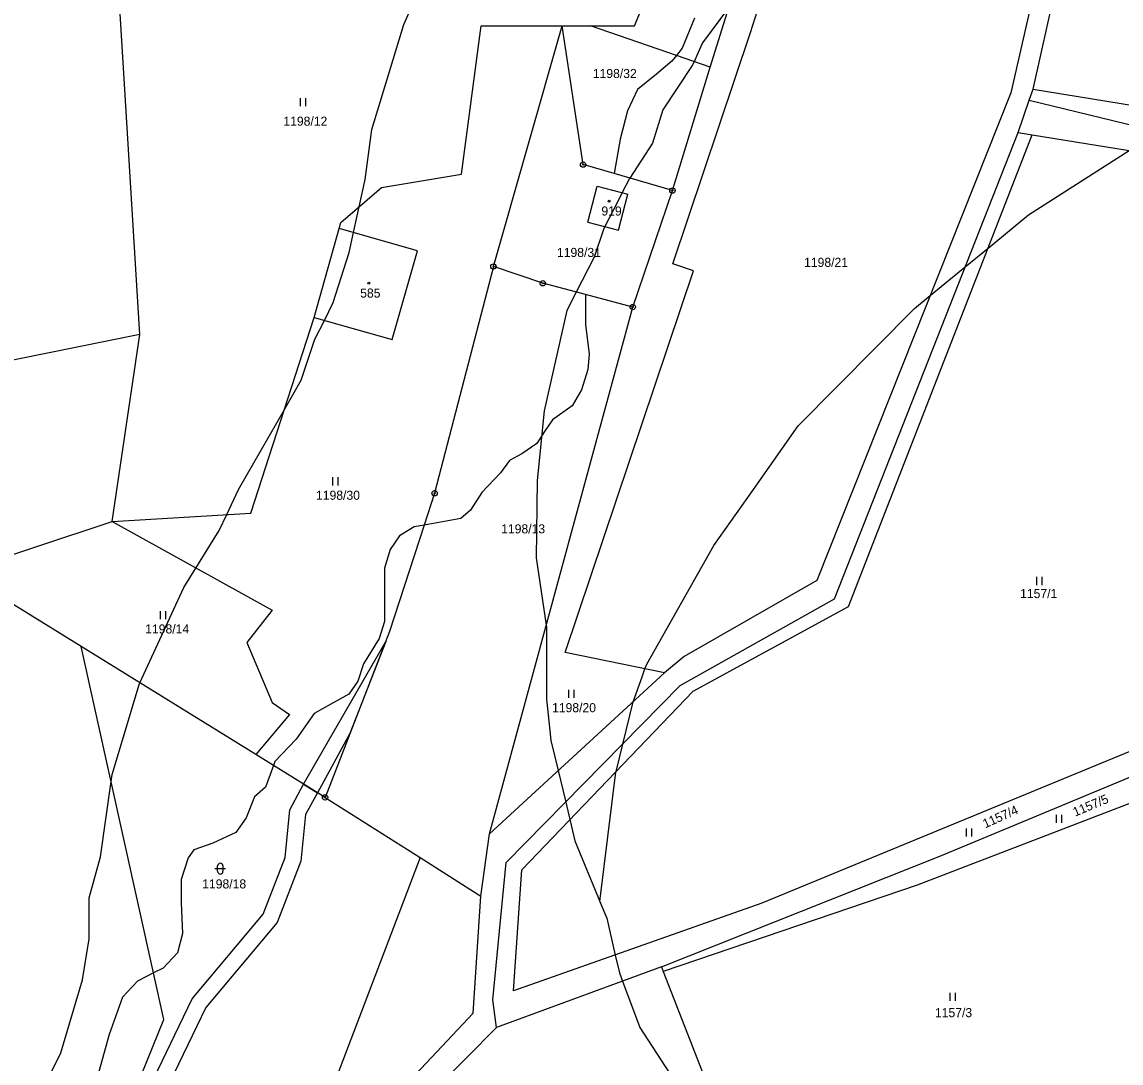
# Model space of a CAD drawing. Extents: x -439246 to -433691, y -1130252 to -1121148.
# Drawn here: x -438326.7 to -438121.2, y -1123482.7 to -1123288.1 of the extents above; entities that cross this region are included whole.
import ezdxf

# ---------------------------------------------------------------- set-up
doc = ezdxf.new("R2010")
doc.units = 0
for name, color, linetype in [('Vrstva 1', 7, 'Continuous'), ('Vrstva 18', 7, 'Continuous'), ('Vrstva 19', 7, 'Continuous'), ('Vrstva 24', 7, 'Continuous'), ('Vrstva 25', 7, 'Continuous'), ('Vrstva 3', 7, 'Continuous'), ('Vrstva 30', 7, 'Continuous'), ('Vrstva 37', 7, 'Continuous'), ('Vrstva 4', 7, 'Continuous'), ('Vrstva 52', 7, 'Continuous'), ('Vrstva 6', 7, 'Continuous')]:
    doc.layers.add(name, color=color, linetype=linetype)

msp = doc.modelspace()

# ---------------------------------------------------------------- linework, layer by layer
at = {"layer": 'Vrstva 1'}
for points in [[(-438212.15, -1123288.82), (-438199.01, -1123257.35)], [(-438132.77, -1123261.73), (-438141.83, -1123301.38)], [(-438137.67, -1123300.7), (-438129.31, -1123263.24)], [(-438304.66, -1123346.54), (-438308.86, -1123277.32)], [(-438190.47, -1123290.07), (-438186.56, -1123277.66)], [(-438198.06, -1123296.58), (-438192.65, -1123279.36)], [(-438244.53, -1123316.59), (-438240.86, -1123288.86)], [(-438240.86, -1123288.86), (-438225.69, -1123288.82)], [(-438238.55, -1123333.82), (-438225.69, -1123288.82)], [(-438225.69, -1123288.82), (-438220.37, -1123288.82)], [(-438221.79, -1123314.78), (-438225.69, -1123288.82)], [(-438220.37, -1123288.82), (-438212.15, -1123288.82)], [(-438204.35, -1123294.39), (-438220.37, -1123288.82)], [(-438204.99, -1123333.34), (-438190.47, -1123290.07)], [(-438198.06, -1123296.58), (-438204.35, -1123294.39)], [(-438205.08, -1123319.63), (-438198.06, -1123296.58)], [(-438138.39, -1123302.75), (-438137.67, -1123300.7)], [(-438137.67, -1123300.7), (-438115.47, -1123304.29)], [(-438141.83, -1123301.38), (-438178.11, -1123392.54)], [(-438140.49, -1123308.76), (-438138.39, -1123302.75)], [(-438138.39, -1123302.75), (-438113.8, -1123308.74)], [(-438174.78, -1123395.93), (-438140.49, -1123308.76)], [(-438140.49, -1123308.76), (-438137.83, -1123309.19)], [(-438137.83, -1123309.19), (-438111.98, -1123313.36)], [(-438216, -1123316.46), (-438221.79, -1123314.78)], [(-438259.47, -1123319.08), (-438244.53, -1123316.59)], [(-438205.08, -1123319.63), (-438216, -1123316.46)], [(-438267.04, -1123325.6), (-438259.47, -1123319.08)], [(-438220.88, -1123325.54), (-438219.14, -1123318.81)], [(-438219.14, -1123318.81), (-438213.43, -1123320.29)], [(-438212.5, -1123341.4), (-438205.08, -1123319.63)], [(-438215.17, -1123327.02), (-438213.43, -1123320.29)], [(-438267.36, -1123326.74), (-438267.04, -1123325.6)], [(-438220.88, -1123325.54), (-438215.17, -1123327.02)], [(-438272.05, -1123343.36), (-438267.36, -1123326.74)], [(-438252.75, -1123330.87), (-438267.36, -1123326.74)], [(-438257.45, -1123347.49), (-438252.75, -1123330.87)], [(-438238.55, -1123333.82), (-438249.53, -1123376.21)], [(-438229.32, -1123336.97), (-438238.55, -1123333.82)], [(-438201.17, -1123334.62), (-438204.99, -1123333.34)], [(-438225.12, -1123406), (-438201.17, -1123334.62)], [(-438221.31, -1123339.08), (-438229.32, -1123336.97)], [(-438212.5, -1123341.4), (-438221.31, -1123339.08)], [(-438239.28, -1123439.87), (-438212.5, -1123341.4)], [(-438283.87, -1123379.93), (-438272.05, -1123343.36)], [(-438272.05, -1123343.36), (-438257.45, -1123347.49)], [(-438304.66, -1123346.54), (-438385.48, -1123362.84)], [(-438309.83, -1123381.49), (-438304.66, -1123346.54)], [(-438249.53, -1123376.21), (-438251.46, -1123382.16)], [(-438309.83, -1123381.49), (-438283.87, -1123379.93)], [(-438338.22, -1123390.89), (-438309.83, -1123381.49)], [(-438309.83, -1123381.49), (-438279.93, -1123398.06)], [(-438251.46, -1123382.16), (-438257.94, -1123402.07)], [(-438315.6, -1123404.87), (-438338.22, -1123390.89)], [(-438178.11, -1123392.54), (-438202.87, -1123406.72)], [(-438203.62, -1123412.17), (-438174.78, -1123395.93)], [(-438279.93, -1123398.06), (-438284.64, -1123404.12)], [(-438257.94, -1123402.07), (-438270.02, -1123433.05)], [(-438282.95, -1123425.05), (-438315.6, -1123404.87)], [(-438302.07, -1123465.88), (-438315.6, -1123404.87)], [(-438284.64, -1123404.12), (-438279.93, -1123415.34)], [(-438206.58, -1123409.78), (-438225.12, -1123406)], [(-438202.87, -1123406.72), (-438206.58, -1123409.78)], [(-438239.28, -1123439.87), (-438206.58, -1123409.78)], [(-438236.17, -1123445.25), (-438203.62, -1123412.17)], [(-438279.93, -1123415.34), (-438276.65, -1123417.58)], [(-438276.65, -1123417.58), (-438282.95, -1123425.05)], [(-438279.67, -1123427.08), (-438282.95, -1123425.05)], [(-438270.02, -1123433.05), (-438279.67, -1123427.08)], [(-438270.02, -1123433.05), (-438252.26, -1123444.32)], [(-438240.92, -1123451.52), (-438239.28, -1123439.87)], [(-438252.26, -1123444.32), (-438270.2, -1123491.37)], [(-438252.26, -1123444.32), (-438240.92, -1123451.52)], [(-438238.68, -1123470.93), (-438236.17, -1123445.25)], [(-438242.36, -1123473.42), (-438240.92, -1123451.52)], [(-438207.14, -1123464.76), (-438237.94, -1123476.04)], [(-438207.14, -1123464.76), (-438206.8, -1123465.62)], [(-438206.8, -1123465.62), (-438183.03, -1123526.6)], [(-438300.14, -1123474.57), (-438302.07, -1123465.88)], [(-438237.94, -1123476.04), (-438238.68, -1123470.93)], [(-438263.78, -1123496.2), (-438242.36, -1123473.42)], [(-438313.66, -1123507.95), (-438300.14, -1123474.57)], [(-438237.94, -1123476.04), (-438260.21, -1123498.55)]]:
    msp.add_lwpolyline(points, dxfattribs=at)
at = {"layer": 'Vrstva 24'}
for centre, radius in [((-438221.79, -1123314.78), 0.5), ((-438221.79, -1123314.78), 0.1), ((-438205.08, -1123319.63), 0.5), ((-438205.08, -1123319.63), 0.1), ((-438238.55, -1123333.82), 0.5), ((-438238.55, -1123333.82), 0.1), ((-438229.32, -1123336.97), 0.5), ((-438229.32, -1123336.97), 0.1), ((-438212.5, -1123341.4), 0.5), ((-438212.5, -1123341.4), 0.1), ((-438249.53, -1123376.21), 0.5), ((-438249.53, -1123376.21), 0.1), ((-438270.02, -1123433.05), 0.5), ((-438270.02, -1123433.05), 0.1)]:
    msp.add_circle(centre, radius, dxfattribs=at)
at = {"layer": 'Vrstva 25'}
for p, q in [((-438274.6, -1123303.84), (-438274.6, -1123302.34)), ((-438273.6, -1123303.84), (-438273.6, -1123302.34)), ((-438268.56, -1123374.73), (-438268.56, -1123373.23)), ((-438267.56, -1123374.73), (-438267.56, -1123373.23)), ((-438136.97, -1123393.36), (-438136.97, -1123391.86)), ((-438135.97, -1123393.36), (-438135.97, -1123391.86)), ((-438300.76, -1123399.72), (-438300.76, -1123398.22)), ((-438299.76, -1123399.72), (-438299.76, -1123398.22)), ((-438224.44, -1123414.44), (-438224.44, -1123412.94)), ((-438223.44, -1123414.44), (-438223.44, -1123412.94)), ((-438133.28, -1123437.82), (-438133.28, -1123436.32)), ((-438132.28, -1123437.82), (-438132.28, -1123436.32)), ((-438150.11, -1123440.36), (-438150.11, -1123438.86)), ((-438149.11, -1123440.36), (-438149.11, -1123438.86)), ((-438290.6, -1123446.38), (-438288.6, -1123446.38)), ((-438290.1, -1123446.88), (-438290.1, -1123445.88)), ((-438289.1, -1123445.88), (-438289.1, -1123446.88)), ((-438153.19, -1123471.06), (-438153.19, -1123469.56)), ((-438152.19, -1123471.06), (-438152.19, -1123469.56))]:
    msp.add_line(p, q, dxfattribs=at)
for centre in [(-438216.94, -1123321.6), (-438261.82, -1123336.94)]:
    msp.add_circle(centre, 0.175, dxfattribs=at)
for centre, start, end in [((-438289.6, -1123445.88), 0, 180), ((-438289.6, -1123446.88), 180, 0)]:
    msp.add_arc(centre, 0.5, start, end, dxfattribs=at)
at = {"layer": 'Vrstva 3'}
for points in [[(-438220.88, -1123325.54), (-438219.14, -1123318.81)], [(-438219.14, -1123318.81), (-438213.43, -1123320.29)], [(-438215.17, -1123327.02), (-438213.43, -1123320.29)], [(-438220.88, -1123325.54), (-438215.17, -1123327.02)], [(-438272.05, -1123343.36), (-438267.36, -1123326.74)], [(-438252.75, -1123330.87), (-438267.36, -1123326.74)], [(-438257.45, -1123347.49), (-438252.75, -1123330.87)], [(-438272.05, -1123343.36), (-438257.45, -1123347.49)]]:
    msp.add_lwpolyline(points, dxfattribs=at)
at = {"layer": 'Vrstva 30'}
for points in [[(-438265.37, -1123421.12), (-438271.42, -1123432.18), (-438274.05, -1123430.56), (-438258.66, -1123403.92), (-438265.37, -1123421.12)], [(-438313.66, -1123507.95), (-438309.34, -1123500.73), (-438294.84, -1123470.69), (-438281.59, -1123454.9), (-438277.48, -1123444.3), (-438276.59, -1123435.38), (-438274.05, -1123430.56), (-438271.42, -1123432.18), (-438273.66, -1123436.26), (-438274.54, -1123445), (-438278.98, -1123456.45), (-438292.3, -1123472.33), (-438306.7, -1123502.16), (-438310.74, -1123508.92), (-438313.66, -1123507.95)]]:
    msp.add_lwpolyline(points, dxfattribs=at)
at = {"layer": 'Vrstva 37'}
for centre in [(-438216.94, -1123321.6), (-438261.82, -1123336.94)]:
    msp.add_circle(centre, 0.175, dxfattribs=at)
at = {"layer": 'Vrstva 4'}
for points in [[(-438200.97, -1123287.42), (-438203.27, -1123293)], [(-438203.27, -1123293), (-438204.35, -1123294.39)], [(-438204.35, -1123294.39), (-438205.18, -1123295.47)], [(-438205.18, -1123295.47), (-438208.08, -1123297.85)], [(-438208.08, -1123297.85), (-438211.59, -1123300.74)], [(-438211.59, -1123300.74), (-438213.48, -1123304.72)], [(-438213.48, -1123304.72), (-438214.88, -1123310)], [(-438214.88, -1123310), (-438216, -1123316.46)], [(-438221.31, -1123339.08), (-438221.31, -1123344.64)], [(-438221.31, -1123344.64), (-438220.63, -1123350.19)], [(-438220.63, -1123350.19), (-438220.9, -1123353.1)], [(-438220.9, -1123353.1), (-438222.09, -1123356.86)], [(-438222.09, -1123356.86), (-438223.84, -1123359.89)], [(-438223.84, -1123359.89), (-438227.49, -1123362.5)], [(-438227.49, -1123362.5), (-438228.97, -1123364.64)], [(-438228.97, -1123364.64), (-438230.43, -1123366.94)], [(-438230.43, -1123366.94), (-438233.23, -1123368.85)], [(-438233.23, -1123368.85), (-438235.56, -1123370.1)], [(-438235.56, -1123370.1), (-438237.23, -1123372.42)], [(-438237.23, -1123372.42), (-438240.73, -1123376.06)], [(-438240.73, -1123376.06), (-438242.83, -1123379.4)], [(-438244.66, -1123380.93), (-438251.46, -1123382.16)], [(-438242.83, -1123379.4), (-438244.66, -1123380.93)], [(-438253.38, -1123382.5), (-438256.09, -1123384.19)], [(-438251.46, -1123382.16), (-438253.38, -1123382.5)], [(-438256.09, -1123384.19), (-438257.87, -1123386.73)], [(-438257.87, -1123386.73), (-438258.9, -1123390.23)], [(-438258.9, -1123390.23), (-438258.9, -1123394.75)], [(-438258.9, -1123394.75), (-438258.9, -1123400.2)], [(-438258.9, -1123400.2), (-438259.93, -1123403.33)], [(-438259.93, -1123403.33), (-438262.86, -1123408.07)], [(-438262.86, -1123408.07), (-438263.89, -1123411.34)], [(-438263.89, -1123411.34), (-438265.59, -1123413.78)], [(-438265.59, -1123413.78), (-438268.96, -1123415.63)], [(-438268.96, -1123415.63), (-438272.04, -1123417.37)], [(-438272.04, -1123417.37), (-438275.44, -1123422.19)], [(-438275.44, -1123422.19), (-438279.4, -1123426.33)], [(-438279.4, -1123426.33), (-438279.67, -1123427.08)], [(-438279.67, -1123427.08), (-438281.12, -1123431.13)], [(-438281.12, -1123431.13), (-438283.23, -1123432.94)], [(-438283.23, -1123432.94), (-438284.78, -1123436.86)], [(-438284.78, -1123436.86), (-438286.69, -1123439.62)], [(-438286.69, -1123439.62), (-438291, -1123441.63)], [(-438294.53, -1123442.89), (-438295.6, -1123444.38)], [(-438291, -1123441.63), (-438294.53, -1123442.89)], [(-438295.6, -1123444.38), (-438296.92, -1123448.4)], [(-438296.92, -1123448.4), (-438296.92, -1123452.79)], [(-438296.92, -1123452.79), (-438296.66, -1123458.51)], [(-438296.66, -1123458.51), (-438297.57, -1123462.09)], [(-438297.57, -1123462.09), (-438300.28, -1123464.97)], [(-438300.28, -1123464.97), (-438302.07, -1123465.88)], [(-438305.05, -1123467.4), (-438307.9, -1123470.39)], [(-438302.07, -1123465.88), (-438305.05, -1123467.4)], [(-438307.9, -1123470.39), (-438310.39, -1123477.39)], [(-438310.39, -1123477.39), (-438314.21, -1123491.26)]]:
    msp.add_lwpolyline(points, dxfattribs=at)
at = {"layer": 'Vrstva 52'}
for points in [[(-438324.32, -1123490.8), (-438319.42, -1123480.79), (-438315.37, -1123467.15), (-438314.09, -1123459.48), (-438314.09, -1123451.81), (-438311.96, -1123444.14), (-438310.01, -1123430.08), (-438309.83, -1123428.8), (-438304.71, -1123411.75), (-438304.66, -1123411.63), (-438296.41, -1123393.85), (-438294.14, -1123390.19), (-438289.8, -1123383.2), (-438288.39, -1123380.2), (-438286.18, -1123375.53), (-438277.61, -1123360.58), (-438274.46, -1123355.07), (-438271.9, -1123347.4), (-438270.15, -1123343.9), (-438268.49, -1123340.58), (-438265.51, -1123331.21), (-438264.7, -1123327.49), (-438264.01, -1123324.34), (-438263.64, -1123322.67), (-438262.52, -1123317.57), (-438261.25, -1123308.19), (-438255.28, -1123288.59), (-438250.38, -1123277.51)], [(-438194.58, -1123285.5), (-438199.45, -1123292), (-438200.34, -1123293.97), (-438201.05, -1123295.54), (-438201.37, -1123296.26), (-438206.91, -1123304.57), (-438208.83, -1123310.75), (-438213.06, -1123317.31), (-438213.09, -1123317.36), (-438214.45, -1123320.02), (-438215.24, -1123321.57), (-438217.7, -1123326.36), (-438217.99, -1123326.94), (-438219.7, -1123332.06), (-438223.05, -1123338.62)], [(-438218.66, -1123452.51), (-438215.65, -1123428.37), (-438215.61, -1123428.22), (-438214.37, -1123423.1), (-438212.45, -1123415.17), (-438210.77, -1123410.52), (-438210.23, -1123409.04), (-438209.9, -1123408.13), (-438197.32, -1123385.97), (-438189.95, -1123375.5), (-438181.56, -1123363.59), (-438159.82, -1123341.65), (-438156.9, -1123339.25), (-438150.38, -1123333.9), (-438146.09, -1123330.39), (-438138.51, -1123324.17), (-438119.69, -1123312.12)], [(-438223.05, -1123338.62), (-438224.81, -1123342.07), (-438229.07, -1123360.82), (-438230.35, -1123373.82), (-438230.56, -1123388.31), (-438228.68, -1123400.89), (-438228.65, -1123401.1), (-438228.65, -1123414.73), (-438228.33, -1123417.61), (-438227.79, -1123422.4), (-438226.44, -1123428.06), (-438225.04, -1123433.94), (-438224.26, -1123437.22), (-438223.32, -1123441.15), (-438218.66, -1123452.51)], [(-438218.66, -1123452.51), (-438218.57, -1123452.72), (-438217.35, -1123455.64), (-438215.77, -1123462.53), (-438215.01, -1123465.87), (-438214.42, -1123467.43), (-438211.17, -1123476.1), (-438205.63, -1123484.62), (-438197.32, -1123491.23), (-438196.46, -1123492.15), (-438193.91, -1123494.85), (-438187.69, -1123498.86), (-438184.33, -1123501.03), (-438182.65, -1123501.76), (-438176.01, -1123504.65), (-438164.08, -1123508.49)]]:
    msp.add_lwpolyline(points, dxfattribs=at)
at = {"layer": 'Vrstva 6'}
for points in [[(-438172.19, -1123397.35), (-438137.83, -1123309.19)], [(-438201.22, -1123413.21), (-438172.19, -1123397.35)], [(-438077.73, -1123407.23), (-438188.37, -1123452.86)], [(-438154.82, -1123443.9), (-438063.88, -1123406.12)], [(-438233.23, -1123446.57), (-438201.22, -1123413.21)], [(-438113.81, -1123431.93), (-438159.35, -1123449.46)], [(-438207.14, -1123464.76), (-438154.82, -1123443.9)], [(-438234.77, -1123469.23), (-438233.23, -1123446.57)], [(-438159.35, -1123449.46), (-438206.8, -1123465.62)], [(-438188.37, -1123452.86), (-438234.77, -1123469.23)]]:
    msp.add_lwpolyline(points, dxfattribs=at)

# ---------------------------------------------------------------- texts
at = {"layer": 'Vrstva 18'}
for s, p in [('1198/32', (-438219.97, -1123298.6)), ('1198/12', (-438277.81, -1123307.51)), ('1198/31', (-438226.67, -1123332.05)), ('1198/21', (-438180.48, -1123333.9)), ('1198/30', (-438271.71, -1123377.43)), ('1198/13', (-438237.1, -1123383.71)), ('1157/1', (-438140.1, -1123395.81)), ('1198/14', (-438303.63, -1123402.42)), ('1198/20', (-438227.59, -1123417.14)), ('1198/18', (-438292.98, -1123450.08)), ('1157/3', (-438156.02, -1123474.14))]:
    msp.add_text(s, height=1.7, dxfattribs=at).set_placement(p)
for s, rotation, p in [('1157/5', 22.7382, (-438129.81, -1123436.67)), ('1157/4', 24.1543, (-438146.62, -1123438.86))]:
    msp.add_text(s, height=1.7, rotation=rotation, dxfattribs=at).set_placement(p)
at = {"layer": 'Vrstva 19'}
for s, p in [('919', (-438218.36, -1123324.3)), ('585', (-438263.45, -1123339.64))]:
    msp.add_text(s, height=1.7, dxfattribs=at).set_placement(p)

doc.saveas('drawing.dxf')
